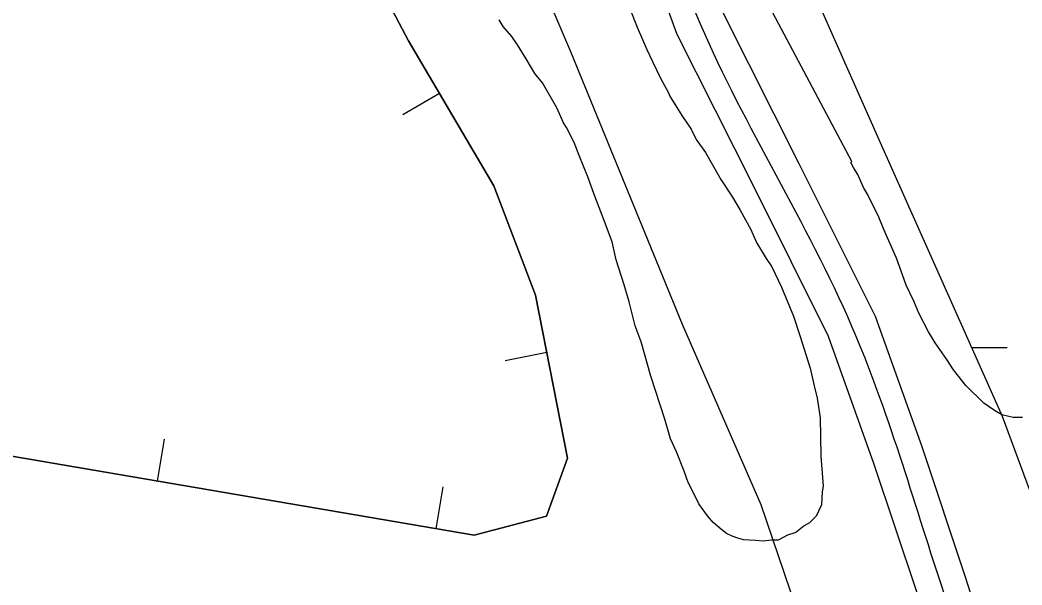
# Model space of a CAD drawing. Extents: x 3297753 to 3335611, y 652252 to 677623.
# Drawn here: x 3313859 to 3314450, y 667081 to 667414 of the extents above; entities that cross this region are included whole.
import ezdxf

# ---------------------------------------------------------------- set-up
doc = ezdxf.new("R2010")
doc.units = 0
for name, color, linetype in [('V-BORW-LINE', 7, 'Continuous'), ('V-LEVE-TOET', 7, 'Continuous'), ('V-ROAD-CNTR', 7, 'Continuous'), ('V-SITE-VEGE', 7, 'Continuous'), ('V-WETL-SWMP', 7, 'Continuous')]:
    doc.layers.add(name, color=color, linetype=linetype)

msp = doc.modelspace()

# ---------------------------------------------------------------- linework, layer by layer
at = {"layer": 'V-BORW-LINE'}
for p, q in [((3314106.57, 667370.78), (3314085, 667358.13)), ((3314169.78, 667218.04), (3314145.25, 667213.18)), ((3313940.38, 667142.31), (3313944.6, 667166.95)), ((3314104.59, 667114.2), (3314108.81, 667138.84))]:
    msp.add_line(p, q, dxfattribs=at)
for points in [[(3312957.31, 667484.82), (3313070.36, 667444.69), (3313219.17, 667376.95), (3313249.96, 667324.95), (3313333.08, 667320.41), (3313436.56, 667353.3), (3313465.25, 667305.31), (3313519.18, 667233.66), (3313699.34, 667183.57), (3314127.03, 667110.36), (3314169.65, 667121.72), (3314182.09, 667155.84), (3314163.08, 667251.85), (3314138.55, 667316.25), (3314088.37, 667401.81), (3314066.1, 667444.09)], [(3314066.1, 667444.09), (3314088.37, 667401.81), (3314138.55, 667316.25), (3314163.08, 667251.85), (3314182.09, 667155.84), (3314169.65, 667121.72), (3314127.03, 667110.36), (3313699.34, 667183.57)]]:
    msp.add_lwpolyline(points, dxfattribs=at)
at = {"layer": 'V-LEVE-TOET'}
msp.add_line((3314319.83, 667058.99), (3314296.18, 667128.35), dxfattribs=at)
for points in [[(3314296.18, 667128.35), (3314249.7, 667234.7), (3314183.9, 667395.23), (3314145.35, 667486.11), (3314121.53, 667570.74), (3314114.64, 667616.51), (3314110.67, 667672.74), (3314111.39, 667699.21), (3314118.73, 667716.49), (3314133.45, 667728.82), (3314151.21, 667733.9), (3314168.23, 667736.39), (3314178.44, 667731.76)], [(3314458.25, 667126.65), (3314438.26, 667180.46), (3314366.54, 667341.76), (3314285.77, 667524.02), (3314227.59, 667646.68), (3314184.8, 667719.63), (3314178.44, 667731.76)]]:
    msp.add_lwpolyline(points, dxfattribs=at)
at = {"layer": 'V-ROAD-CNTR'}
for points in [[(3314388.08, 667076.39), (3314362.59, 667152.67), (3314335.81, 667227.59), (3314291.74, 667315.9), (3314246.59, 667405.63), (3314215.93, 667489.36), (3314186.25, 667572.22), (3314164.22, 667628.09), (3314141.58, 667684.64), (3314134.36, 667708.29), (3314131.11, 667727.74), (3314130.99, 667756.98), (3314137.68, 667786.22), (3314147.64, 667806.09), (3314158.05, 667819.72), (3314176.43, 667835.92), (3314198.46, 667847.3), (3314216.1, 667850.47), (3314229.99, 667849.53), (3314248.43, 667844.64), (3314265.01, 667837.14), (3314295.67, 667819.78), (3314310.74, 667809.39), (3314324.33, 667797.74)], [(3314442.85, 667000.5), (3314431.25, 667039.53), (3314416.61, 667085.68), (3314390.94, 667162.47), (3314363.45, 667239.38), (3314318.56, 667329.34), (3314274.16, 667417.57), (3314244.14, 667499.58), (3314214.33, 667582.79), (3314192.1, 667639.17), (3314169.9, 667694.61), (3314163.63, 667715.17), (3314161.1, 667730.29), (3314161.01, 667753.66), (3314161.46, 667755.63)]]:
    msp.add_lwpolyline(points, dxfattribs=at)
msp.add_spline([(3313930.64, 666558.32), (3313935.06, 666626.02), (3313956.61, 666724.35), (3313982.79, 666811.19), (3313999.54, 666827.97), (3314020.89, 666834.38), (3314097.86, 666817.22), (3314205.09, 666805.75), (3314289.91, 666832.52), (3314346.24, 666866.44), (3314401.76, 666906.2), (3314431.07, 666935.28), (3314430.61, 666989.05), (3314402.35, 667081.04), (3314349.63, 667233.48), (3314260.38, 667411.6), (3314200.29, 667577.5), (3314155.74, 667689.63), (3314151.9, 667781.12), (3314203.34, 667832.94), (3314258.21, 667823.75), (3314314.57, 667786.35)], degree=3, dxfattribs=at)
at = {"layer": 'V-SITE-VEGE'}
for points in [[(3314450.19, 667179.85), (3314444.67, 667179.77), (3314438.02, 667181.33), (3314433.56, 667184.02), (3314427.42, 667188.34), (3314416.77, 667198.66), (3314409.45, 667207.94), (3314405.5, 667213.95), (3314398.72, 667223.78), (3314394.75, 667230.35), (3314389.06, 667241.3), (3314386.19, 667248.43), (3314381.64, 667257.75), (3314379.33, 667263.79), (3314375.87, 667273.67), (3314368.43, 667290.67), (3314365.56, 667297.81), (3314358.72, 667311.5), (3314356.45, 667315.33), (3314353.02, 667323.01), (3314350.76, 667326.84), (3314349.05, 667330.12), (3314349.59, 667330.69), (3314286.48, 667449.52)], [(3314219.02, 667420.33), (3314223.05, 667409.9), (3314228.77, 667396.73), (3314232.19, 667389.61), (3314236.76, 667379.74), (3314241.31, 667371.53), (3314242.45, 667368.79), (3314249.81, 667357.31), (3314254.89, 667349.66), (3314257.75, 667343.63), (3314263.38, 667335.98), (3314272.46, 667320.11), (3314279.25, 667309.73), (3314283.78, 667302.07), (3314290.03, 667290.57), (3314293.46, 667282.89), (3314299.13, 667273.6), (3314302.51, 667268.68), (3314308.22, 667256.62), (3314315.11, 667239.61), (3314319.16, 667227.53), (3314324.97, 667208.84), (3314327.34, 667198.39), (3314329.1, 667191.24), (3314330.94, 667179.68), (3314331.29, 667157.04), (3314332.66, 667139.4), (3314332.16, 667136.08), (3314331.73, 667128.34), (3314328.52, 667121.67), (3314324.71, 667117.74), (3314321.43, 667116.04), (3314316.52, 667112.1), (3314311.58, 667110.36), (3314306.1, 667107.52), (3314302.24, 667107.46), (3314297.28, 667106.83), (3314292.85, 667107.32), (3314285.67, 667107.76), (3314281.79, 667108.8), (3314279.01, 667109.86), (3314275.68, 667111.47), (3314272.88, 667113.64), (3314267.84, 667117.97), (3314264.47, 667121.79), (3314259.4, 667128.88), (3314257.11, 667133.82), (3314253.13, 667141.49), (3314250.82, 667148.08), (3314246.23, 667159.6), (3314242.79, 667167.28), (3314239.3, 667178.82), (3314231.18, 667204.09), (3314225.35, 667224.43), (3314221.9, 667233.76), (3314218.36, 667248.06), (3314215.45, 667257.95), (3314210.8, 667272.79), (3314208.43, 667283.24), (3314203.25, 667296.96), (3314197.5, 667311.78), (3314194.04, 667321.67), (3314188.88, 667334.28), (3314186, 667341.97), (3314181.45, 667350.74), (3314179.75, 667353.47), (3314175.75, 667362.24), (3314167.24, 667377.02), (3314162.74, 667382.47), (3314157.64, 667391.22), (3314152.54, 667399.43), (3314149.15, 667404.34), (3314144.09, 667410.34), (3314141.82, 667414.17)]]:
    msp.add_lwpolyline(points, dxfattribs=at)
at = {"layer": 'V-WETL-SWMP'}
msp.add_line((3314420.24, 667220.97), (3314441.11, 667220.99), dxfattribs=at)
msp.add_lwpolyline([(3314458.25, 667126.65), (3314438.26, 667180.47), (3314366.54, 667341.76), (3314285.77, 667524.02), (3314227.59, 667646.68), (3314184.8, 667719.63), (3314178.44, 667731.76), (3314187.85, 667760.22), (3314198.85, 667776.71), (3314224.4, 667781.33), (3314273.75, 667756.31), (3314331.15, 667720.89), (3314444.88, 667646.08), (3314557.47, 667590.4)], dxfattribs=at)

doc.saveas('drawing.dxf')
